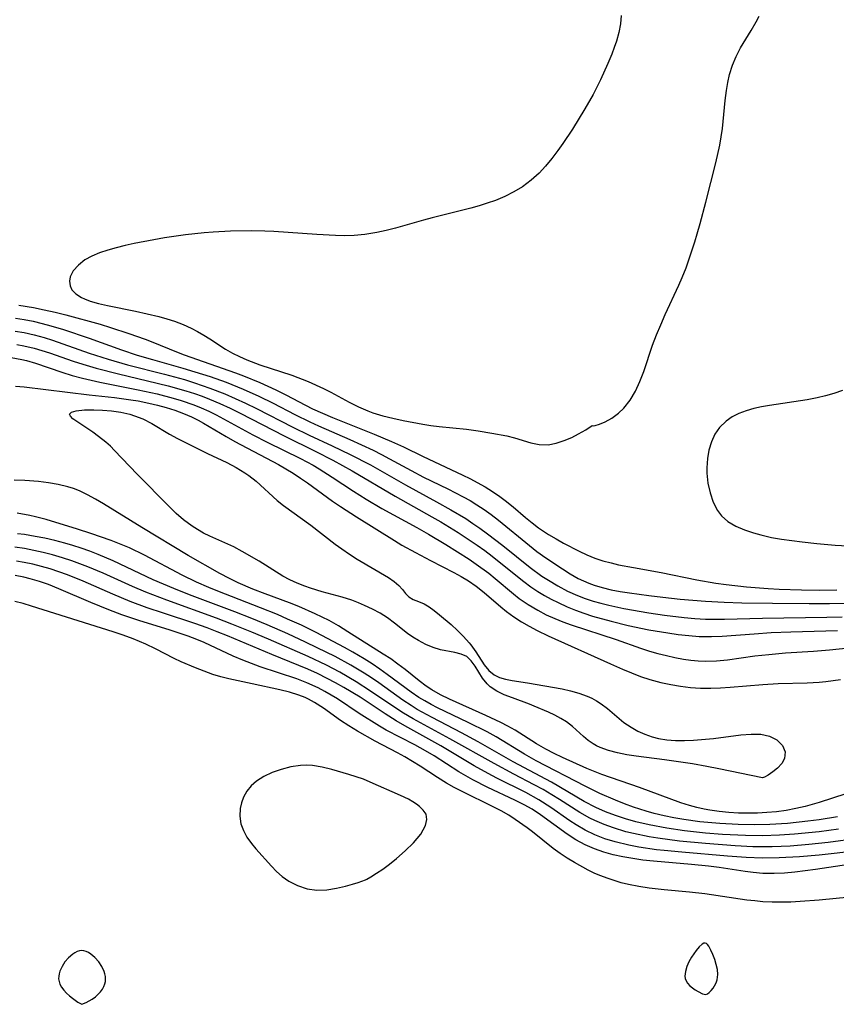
# Model space of a CAD drawing. Header units: inches. Extents: x 1073367 to 1082519, y 1569854 to 1574957.
# Tile 305 of 565: x 1080088 to 1080232, y 1572249 to 1572423. Entities that reach past the tile are written whole.
import ezdxf

# ---------------------------------------------------------------- set-up
doc = ezdxf.new("R2010")
doc.units = ezdxf.units.IN
doc.header["$MEASUREMENT"] = 0
doc.layers.add('CGG_CurvaNivelLidar_v1', color=7, linetype='Continuous', lineweight=30, true_color=0x008008)

msp = doc.modelspace()

# ---------------------------------------------------------------- linework, layer by layer
at = {"layer": 'CGG_CurvaNivelLidar_v1'}
for points in [[(1080193.5892, 1572423.4707, 75), (1080193.4775, 1572421.973, 75), (1080193.1861, 1572420.473, 75), (1080192.7611, 1572418.9693, 75), (1080192.3715, 1572417.8226, 75), (1080191.9373, 1572416.6738, 75), (1080191.2525, 1572415.0187, 75), (1080189.9487, 1572412.145, 75), (1080188.6306, 1572409.5488, 75), (1080187.1941, 1572406.9917, 75), (1080185.009, 1572403.4023, 75), (1080183.327, 1572400.8788, 75), (1080182.4509, 1572399.6536, 75), (1080181.3918, 1572398.2623, 75), (1080180.2847, 1572396.9296, 75), (1080179.1144, 1572395.6753, 75), (1080177.7542, 1572394.4372, 75), (1080176.1834, 1572393.2892, 75), (1080174.664, 1572392.3804, 75), (1080173.0723, 1572391.579, 75), (1080171.4213, 1572390.8774, 75), (1080169.9963, 1572390.3623, 75), (1080168.544, 1572389.9028, 75), (1080167.1153, 1572389.4983, 75), (1080160.2705, 1572387.7883, 75), (1080158.778, 1572387.394, 75), (1080153.8271, 1572385.985, 75), (1080152.1873, 1572385.5559, 75), (1080150.5424, 1572385.184, 75), (1080148.3878, 1572384.8316, 75), (1080146.5124, 1572384.6836, 75), (1080144.8846, 1572384.6525, 75), (1080143.2474, 1572384.684, 75), (1080139.9512, 1572384.8522, 75), (1080132.341, 1572385.3741, 75), (1080130.7685, 1572385.4533, 75), (1080128.3893, 1572385.5063, 75), (1080124.7218, 1572385.4471, 75), (1080121.6529, 1572385.2925, 75), (1080120.1169, 1572385.1761, 75), (1080116.7895, 1572384.8186, 75), (1080113.0675, 1572384.2678, 75), (1080111.2155, 1572383.949, 75), (1080107.7547, 1572383.277, 75), (1080106.1539, 1572382.9211, 75), (1080104.5898, 1572382.5309, 75), (1080103.0782, 1572382.0965, 75), (1080101.6398, 1572381.6054, 75), (1080100.3015, 1572381.0414, 75), (1080099.0787, 1572380.3719, 75), (1080097.9095, 1572379.4752, 75), (1080097.0231, 1572378.4696, 75), (1080096.4848, 1572377.398, 75), (1080096.3556, 1572376.6064, 75), (1080096.4513, 1572375.8373, 75), (1080096.7748, 1572375.1278, 75), (1080097.4897, 1572374.3716, 75), (1080098.4861, 1572373.7406, 75), (1080099.0094, 1572373.4912, 75), (1080099.9734, 1572373.1193, 75), (1080101.4602, 1572372.687, 75), (1080103.0645, 1572372.3229, 75), (1080107.9617, 1572371.3484, 75), (1080112.1083, 1572370.3976, 75), (1080113.509, 1572370.0198, 75), (1080114.8813, 1572369.5841, 75), (1080116.3588, 1572369.0123, 75), (1080117.7882, 1572368.3571, 75), (1080118.9224, 1572367.7685, 75), (1080120.0211, 1572367.1401, 75), (1080121.081, 1572366.4769, 75), (1080123.8445, 1572364.6421, 75), (1080125.0531, 1572363.9607, 75), (1080126.3131, 1572363.3408, 75), (1080127.6128, 1572362.7697, 75), (1080129.8864, 1572361.8914, 75), (1080135.5489, 1572360.033, 75), (1080138.3992, 1572358.9172, 75), (1080141.1175, 1572357.7341, 75), (1080142.4406, 1572357.0868, 75), (1080145.6433, 1572355.3144, 75), (1080147.264, 1572354.4744, 75), (1080148.9533, 1572353.7513, 75), (1080149.8099, 1572353.4425, 75), (1080151.5583, 1572352.9146, 75), (1080153.3437, 1572352.4758, 75), (1080155.1509, 1572352.093, 75), (1080158.6357, 1572351.4266, 75), (1080160.0656, 1572351.1992, 75), (1080161.5, 1572351.0156, 75), (1080166.3066, 1572350.5539, 75), (1080168.3905, 1572350.2583, 75), (1080170.8208, 1572349.8427, 75), (1080173.4203, 1572349.3406, 75), (1080174.7887, 1572348.9863, 75), (1080177.6581, 1572348.1254, 75), (1080179.1651, 1572347.8386, 75), (1080180.712, 1572347.8071, 75), (1080182.1476, 1572348.0587, 75), (1080183.556, 1572348.5161, 75), (1080184.8865, 1572349.0928, 75), (1080186.0879, 1572349.7068, 75), (1080187.3589, 1572350.4327, 75), (1080188.5, 1572351.163, 75), (1080188.6637, 1572351.1301, 75), (1080188.9814, 1572351.1717, 75), (1080189.7532, 1572351.3952, 75), (1080190.771, 1572351.8244, 75), (1080191.9359, 1572352.4738, 75), (1080193.1463, 1572353.3591, 75), (1080194.0862, 1572354.2559, 75), (1080195.1708, 1572355.6361, 75), (1080196.1058, 1572357.2214, 75), (1080196.9051, 1572358.9383, 75), (1080197.5916, 1572360.7074, 75), (1080199.1445, 1572365.3386, 75), (1080199.8244, 1572367.1475, 75), (1080200.5672, 1572368.9449, 75), (1080201.3511, 1572370.7327, 75), (1080203.77, 1572375.9357, 75), (1080204.3595, 1572377.278, 75), (1080205.035, 1572378.9967, 75), (1080205.6576, 1572380.7419, 75), (1080206.5967, 1572383.5902, 75), (1080207.0098, 1572384.9525, 75), (1080207.541, 1572386.8042, 75), (1080208.5393, 1572390.5318, 75), (1080210.2807, 1572397.4867, 75), (1080210.9618, 1572400.6279, 75), (1080211.2221, 1572402.1009, 75), (1080211.4343, 1572403.5747, 75), (1080211.9255, 1572408.4808, 75), (1080212.1398, 1572410.2391, 75), (1080212.3753, 1572411.6827, 75), (1080212.694, 1572413.0953, 75), (1080213.2092, 1572414.7112, 75), (1080213.8621, 1572416.2683, 75), (1080214.6336, 1572417.7597, 75), (1080216.5286, 1572420.7957, 75), (1080217.4184, 1572422.3244, 75), (1080217.9137, 1572423.3625, 75)], [(1080087.4196, 1572372.3879, 74.5), (1080089.9784, 1572371.9663, 74.5), (1080091.8937, 1572371.5854, 74.5), (1080093.8008, 1572371.1614, 74.5), (1080095.6983, 1572370.6962, 74.5), (1080101.7316, 1572369.0338, 74.5), (1080103.5564, 1572368.4928, 74.5), (1080106.8046, 1572367.4354, 74.5), (1080109.7172, 1572366.3837, 74.5), (1080111.0119, 1572365.8786, 74.5), (1080115.1994, 1572364.1501, 74.5), (1080116.5885, 1572363.6204, 74.5), (1080125.5964, 1572360.456, 74.5), (1080127.0209, 1572359.9156, 74.5), (1080129.8865, 1572358.7592, 74.5), (1080131.3226, 1572358.1366, 74.5), (1080132.7388, 1572357.4775, 74.5), (1080134.4869, 1572356.5904, 74.5), (1080137.9529, 1572354.7614, 74.5), (1080139.2111, 1572354.139, 74.5), (1080140.9404, 1572353.3506, 74.5), (1080142.6959, 1572352.609, 74.5), (1080150.0668, 1572349.659, 74.5), (1080153.1317, 1572348.3747, 74.5), (1080155.2132, 1572347.4176, 74.5), (1080158.6677, 1572345.7481, 74.5), (1080165.5773, 1572342.4891, 74.5), (1080167.007, 1572341.7868, 74.5), (1080168.2363, 1572341.1387, 74.5), (1080169.6038, 1572340.36, 74.5), (1080170.9367, 1572339.5359, 74.5), (1080172.2294, 1572338.6643, 74.5), (1080173.1544, 1572337.9855, 74.5), (1080174.5269, 1572336.873, 74.5), (1080176.7586, 1572334.9629, 74.5), (1080177.8959, 1572334.0309, 74.5), (1080179.0436, 1572333.1646, 74.5), (1080180.7984, 1572331.9937, 74.5), (1080182.1166, 1572331.21, 74.5), (1080183.4577, 1572330.4669, 74.5), (1080186.1657, 1572329.0528, 74.5), (1080187.5361, 1572328.3988, 74.5), (1080188.9364, 1572327.8202, 74.5), (1080190.3559, 1572327.348, 74.5), (1080191.8105, 1572326.9547, 74.5), (1080193.1135, 1572326.6539, 74.5), (1080195.7629, 1572326.1339, 74.5), (1080200.6438, 1572325.2505, 74.5), (1080206.9143, 1572323.9841, 74.5), (1080210.3088, 1572323.3982, 74.5), (1080212.0931, 1572323.1461, 74.5), (1080215.6766, 1572322.74, 74.5), (1080219.5097, 1572322.4557, 74.5), (1080221.4596, 1572322.3596, 74.5), (1080225.3638, 1572322.2326, 74.5), (1080228.5115, 1572322.1887, 74.5), (1080231.5991, 1572322.2026, 74.5)], [(1080086.8462, 1572370.1339, 74), (1080088.3765, 1572369.8846, 74), (1080089.9519, 1572369.5637, 74), (1080091.517, 1572369.1878, 74), (1080093.0727, 1572368.7671, 74), (1080095.2701, 1572368.1042, 74), (1080099.8356, 1572366.5825, 74), (1080105.4937, 1572364.5478, 74), (1080108.2582, 1572363.615, 74), (1080110.9706, 1572362.8017, 74), (1080116.3367, 1572361.293, 74), (1080118.4408, 1572360.6707, 74), (1080121.1439, 1572359.7983, 74), (1080123.9463, 1572358.8007, 74), (1080126.9372, 1572357.6053, 74), (1080129.7065, 1572356.3846, 74), (1080132.2668, 1572355.1238, 74), (1080136.0459, 1572353.1348, 74), (1080138.6964, 1572351.8373, 74), (1080140.262, 1572351.1233, 74), (1080145.7488, 1572348.7304, 74), (1080149.8952, 1572346.8195, 74), (1080151.3332, 1572346.1038, 74), (1080152.7766, 1572345.3358, 74), (1080156.5717, 1572343.2277, 74), (1080158.7428, 1572342.0859, 74), (1080163.0226, 1572340.01, 74), (1080165.7367, 1572338.63, 74), (1080166.9616, 1572337.9437, 74), (1080168.1636, 1572337.2218, 74), (1080169.4465, 1572336.3875, 74), (1080170.6918, 1572335.5012, 74), (1080171.9825, 1572334.4941, 74), (1080177.4325, 1572330.024, 74), (1080178.75, 1572329.004, 74), (1080180.2958, 1572327.8812, 74), (1080183.2276, 1572325.8932, 74), (1080184.6101, 1572325.031, 74), (1080186.0258, 1572324.2421, 74), (1080186.9387, 1572323.7977, 74), (1080187.871, 1572323.3976, 74), (1080188.8186, 1572323.0459, 74), (1080190.2513, 1572322.6077, 74), (1080191.8254, 1572322.2297, 74), (1080193.4262, 1572321.923, 74), (1080195.0467, 1572321.6642, 74), (1080198.4524, 1572321.2013, 74), (1080200.9101, 1572320.9081, 74), (1080203.9708, 1572320.5918, 74), (1080208.4715, 1572320.2228, 74), (1080211.7265, 1572320.0571, 74), (1080214.8729, 1572319.9372, 74), (1080220.2561, 1572319.8404, 74), (1080226.7136, 1572319.789, 74), (1080230.3025, 1572319.8105, 74), (1080233.5076, 1572319.8815, 74)], [(1080086.7929, 1572367.826, 73.5), (1080088.3353, 1572367.5646, 73.5), (1080090.1094, 1572367.1702, 73.5), (1080091.865, 1572366.6891, 73.5), (1080093.3524, 1572366.2205, 73.5), (1080099.8217, 1572363.9558, 73.5), (1080103.1828, 1572362.8768, 73.5), (1080106.578, 1572361.9066, 73.5), (1080113.1247, 1572360.2279, 73.5), (1080116.6181, 1572359.2703, 73.5), (1080118.4022, 1572358.7261, 73.5), (1080121.1163, 1572357.7905, 73.5), (1080123.7378, 1572356.7494, 73.5), (1080127.3498, 1572355.1241, 73.5), (1080129.288, 1572354.1836, 73.5), (1080135.7104, 1572350.8944, 73.5), (1080138.5976, 1572349.5093, 73.5), (1080142.6767, 1572347.6091, 73.5), (1080145.83, 1572346.0716, 73.5), (1080149.386, 1572344.2264, 73.5), (1080155.5624, 1572340.7024, 73.5), (1080161.0454, 1572337.7569, 73.5), (1080163.58, 1572336.3502, 73.5), (1080166.1869, 1572334.7696, 73.5), (1080167.4637, 1572333.9378, 73.5), (1080168.6952, 1572333.0906, 73.5), (1080170.0596, 1572332.0976, 73.5), (1080172.7326, 1572330.03, 73.5), (1080177.5721, 1572326.1533, 73.5), (1080179.6296, 1572324.6567, 73.5), (1080180.7601, 1572323.9079, 73.5), (1080182.4282, 1572322.9101, 73.5), (1080184.1473, 1572322.0082, 73.5), (1080185.9155, 1572321.2104, 73.5), (1080187.2678, 1572320.69, 73.5), (1080188.6449, 1572320.2326, 73.5), (1080190.0243, 1572319.8394, 73.5), (1080191.4204, 1572319.4938, 73.5), (1080194.0886, 1572318.9372, 73.5), (1080198.4514, 1572318.182, 73.5), (1080201.2439, 1572317.7751, 73.5), (1080204.6754, 1572317.3585, 73.5), (1080206.578, 1572317.1852, 73.5), (1080208.4834, 1572317.071, 73.5), (1080210.1429, 1572317.0292, 73.5), (1080211.8036, 1572317.0341, 73.5), (1080218.5039, 1572317.2227, 73.5), (1080229.8488, 1572317.4001, 73.5), (1080232.5222, 1572317.4767, 73.5)], [(1080087.0854, 1572365.4697, 73), (1080088.2943, 1572365.2558, 73), (1080090.1455, 1572364.824, 73), (1080091.4954, 1572364.4362, 73), (1080092.8344, 1572364.0054, 73), (1080097.0236, 1572362.5407, 73), (1080098.6754, 1572362.0112, 73), (1080101.0715, 1572361.3147, 73), (1080104.9601, 1572360.293, 73), (1080110.1187, 1572359.0843, 73), (1080113.7295, 1572358.1824, 73), (1080116.8352, 1572357.3035, 73), (1080118.3696, 1572356.8125, 73), (1080119.7151, 1572356.3396, 73), (1080121.0461, 1572355.8289, 73), (1080122.8625, 1572355.0606, 73), (1080124.6533, 1572354.2329, 73), (1080126.4218, 1572353.3577, 73), (1080134.1697, 1572349.3465, 73), (1080139.7954, 1572346.6021, 73), (1080142.7875, 1572345.0869, 73), (1080144.4926, 1572344.1656, 73), (1080146.1754, 1572343.2075, 73), (1080153.7424, 1572338.707, 73), (1080160.2303, 1572335.1092, 73), (1080161.8105, 1572334.199, 73), (1080164.8784, 1572332.3127, 73), (1080168.183, 1572330.1148, 73), (1080169.5358, 1572329.1367, 73), (1080170.8644, 1572328.1256, 73), (1080174.9979, 1572324.8029, 73), (1080176.4181, 1572323.6846, 73), (1080177.6647, 1572322.761, 73), (1080178.9117, 1572321.9251, 73), (1080180.0677, 1572321.2257, 73), (1080181.2518, 1572320.5716, 73), (1080182.4603, 1572319.9593, 73), (1080184.0599, 1572319.2261, 73), (1080185.5381, 1572318.6264, 73), (1080187.0414, 1572318.0823, 73), (1080188.5657, 1572317.5892, 73), (1080191.8584, 1572316.6776, 73), (1080194.8516, 1572315.9442, 73), (1080198.4636, 1572315.1832, 73), (1080201.8025, 1572314.6108, 73), (1080203.6484, 1572314.3512, 73), (1080205.4948, 1572314.1462, 73), (1080207.341, 1572314.0132, 73), (1080208.4714, 1572313.9775, 73), (1080209.5195, 1572313.9815, 73), (1080211.3963, 1572314.0561, 73), (1080217.0541, 1572314.4887, 73), (1080220.0373, 1572314.668, 73), (1080223.492, 1572314.8062, 73), (1080231.7408, 1572315.0674, 73)], [(1080086.0886, 1572363.1616, 72.5), (1080087.9333, 1572362.8347, 72.5), (1080088.7734, 1572362.6341, 72.5), (1080090.3418, 1572362.1764, 72.5), (1080095.0136, 1572360.57, 72.5), (1080096.827, 1572360.0171, 72.5), (1080098.667, 1572359.5249, 72.5), (1080101.7006, 1572358.8317, 72.5), (1080108.4803, 1572357.5022, 72.5), (1080111.8193, 1572356.7491, 72.5), (1080114.6414, 1572355.9988, 72.5), (1080116.0349, 1572355.5779, 72.5), (1080118.2727, 1572354.8064, 72.5), (1080119.5687, 1572354.2891, 72.5), (1080120.8896, 1572353.7, 72.5), (1080122.1866, 1572353.0621, 72.5), (1080128.641, 1572349.5645, 72.5), (1080131.1659, 1572348.2678, 72.5), (1080137.097, 1572345.3496, 72.5), (1080139.3223, 1572344.1672, 72.5), (1080140.3503, 1572343.577, 72.5), (1080142.679, 1572342.1078, 72.5), (1080146.3996, 1572339.6165, 72.5), (1080148.6626, 1572338.1907, 72.5), (1080151.4059, 1572336.5683, 72.5), (1080157.581, 1572333.2107, 72.5), (1080159.6454, 1572332.028, 72.5), (1080162.6847, 1572330.1895, 72.5), (1080166.7923, 1572327.6151, 72.5), (1080168.0632, 1572326.7581, 72.5), (1080170.2476, 1572325.1317, 72.5), (1080171.4024, 1572324.1998, 72.5), (1080174.5868, 1572321.5314, 72.5), (1080175.6362, 1572320.7104, 72.5), (1080177.2238, 1572319.6042, 72.5), (1080178.8843, 1572318.6047, 72.5), (1080180.3643, 1572317.8327, 72.5), (1080181.8873, 1572317.1381, 72.5), (1080183.3269, 1572316.5609, 72.5), (1080184.7902, 1572316.029, 72.5), (1080192.6997, 1572313.434, 72.5), (1080196.9771, 1572311.9564, 72.5), (1080198.5901, 1572311.4328, 72.5), (1080200.0766, 1572310.9995, 72.5), (1080201.5721, 1572310.6131, 72.5), (1080203.0617, 1572310.2797, 72.5), (1080204.5575, 1572310.0054, 72.5), (1080205.8588, 1572309.8252, 72.5), (1080207.1634, 1572309.7055, 72.5), (1080208.4703, 1572309.6546, 72.5), (1080210.396, 1572309.712, 72.5), (1080212.3235, 1572309.8898, 72.5), (1080217.1817, 1572310.5613, 72.5), (1080219.6026, 1572310.8468, 72.5), (1080222.5767, 1572311.0977, 72.5), (1080227.4859, 1572311.4238, 72.5), (1080230.3236, 1572311.6468, 72.5), (1080233.7069, 1572311.9845, 72.5)], [(1080086.8134, 1572358.1253, 72), (1080088.3616, 1572357.9918, 72), (1080099.8258, 1572356.6006, 72), (1080104.2916, 1572356.1151, 72), (1080107.1794, 1572355.7358, 72), (1080108.4584, 1572355.5217, 72), (1080110.3177, 1572355.1485, 72), (1080111.8755, 1572354.7766, 72), (1080113.4144, 1572354.3521, 72), (1080114.9299, 1572353.8703, 72), (1080116.4162, 1572353.3232, 72), (1080117.8661, 1572352.6988, 72), (1080119.0299, 1572352.1192, 72), (1080119.9473, 1572351.6196, 72), (1080123.9931, 1572349.233, 72), (1080125.5089, 1572348.3751, 72), (1080133.1922, 1572344.2935, 72), (1080134.503, 1572343.5575, 72), (1080135.7841, 1572342.7801, 72), (1080137.0684, 1572341.926, 72), (1080138.2931, 1572341.0661, 72), (1080142.7047, 1572337.828, 72), (1080144.0912, 1572336.8875, 72), (1080146.9276, 1572335.0787, 72), (1080153.6398, 1572330.894, 72), (1080154.951, 1572330.1146, 72), (1080157.3202, 1572328.7922, 72), (1080159.9632, 1572327.3829, 72), (1080164.0942, 1572325.2536, 72), (1080165.4048, 1572324.5438, 72), (1080166.678, 1572323.791, 72), (1080168.0596, 1572322.8582, 72), (1080169.4615, 1572321.7544, 72), (1080172.3561, 1572319.2129, 72), (1080173.3555, 1572318.3967, 72), (1080174.6516, 1572317.4655, 72), (1080176.0104, 1572316.6002, 72), (1080177.3707, 1572315.8079, 72), (1080178.7689, 1572315.0604, 72), (1080180.7359, 1572314.1146, 72), (1080191.7157, 1572309.1498, 72), (1080193.8189, 1572308.2243, 72), (1080195.4097, 1572307.5716, 72), (1080197.0155, 1572306.9675, 72), (1080198.6394, 1572306.4273, 72), (1080200.5879, 1572305.8912, 72), (1080202.3252, 1572305.5136, 72), (1080204.0768, 1572305.2197, 72), (1080205.8382, 1572305.0087, 72), (1080207.606, 1572304.886, 72), (1080208.4664, 1572304.8618, 72), (1080209.3707, 1572304.8634, 72), (1080211.081, 1572304.9273, 72), (1080212.7936, 1572305.0472, 72), (1080218.5402, 1572305.5512, 72), (1080221.2652, 1572305.6797, 72), (1080226.3956, 1572305.8118, 72), (1080228.4756, 1572305.9393, 72), (1080229.6683, 1572306.0547, 72), (1080232.268, 1572306.4101, 72)], [(1080232.6256, 1572357.3325, 75), (1080231.0987, 1572356.821, 75), (1080229.6314, 1572356.3993, 75), (1080228.1433, 1572356.0434, 75), (1080226.3779, 1572355.7104, 75), (1080219.7227, 1572354.7331, 75), (1080218.3385, 1572354.4821, 75), (1080216.9968, 1572354.177, 75), (1080215.6443, 1572353.7788, 75), (1080214.361, 1572353.2891, 75), (1080213.1671, 1572352.6953, 75), (1080212.0878, 1572351.9799, 75), (1080210.9145, 1572350.8522, 75), (1080210.1023, 1572349.6499, 75), (1080209.491, 1572348.3043, 75), (1080209.0552, 1572346.8568, 75), (1080208.7827, 1572345.3422, 75), (1080208.6732, 1572343.7421, 75), (1080208.6744, 1572343.3355, 75), (1080208.694, 1572342.7812, 75), (1080208.8844, 1572341.0186, 75), (1080209.2554, 1572339.3066, 75), (1080209.8055, 1572337.6912, 75), (1080210.5525, 1572336.227, 75), (1080211.2814, 1572335.2545, 75), (1080212.4246, 1572334.2559, 75), (1080213.7857, 1572333.4509, 75), (1080215.3067, 1572332.7918, 75), (1080216.9433, 1572332.2425, 75), (1080218.1889, 1572331.8979, 75), (1080220.0901, 1572331.472, 75), (1080221.8595, 1572331.1549, 75), (1080225.4783, 1572330.6551, 75), (1080228.0949, 1572330.3758, 75), (1080231.3182, 1572330.1084, 75), (1080234.5831, 1572329.9281, 75)], [(1080233.2062, 1572286.238, 72), (1080228.48, 1572284.7096, 72), (1080226.0555, 1572284.0243, 72), (1080224.3786, 1572283.6445, 72), (1080222.6856, 1572283.3397, 72), (1080220.9806, 1572283.1052, 72), (1080219.2671, 1572282.9407, 72), (1080217.6433, 1572282.8534, 72), (1080215.9453, 1572282.8285, 72), (1080214.2483, 1572282.865, 72), (1080212.556, 1572282.9618, 72), (1080210.8723, 1572283.123, 72), (1080209.2018, 1572283.3574, 72), (1080208.201, 1572283.5398, 72), (1080206.9076, 1572283.8286, 72), (1080205.6301, 1572284.1767, 72), (1080204.1104, 1572284.6731, 72), (1080196.841, 1572287.3556, 72), (1080190.1837, 1572289.6787, 72), (1080187.5407, 1572290.733, 72), (1080183.2771, 1572292.6353, 72), (1080181.7653, 1572293.3712, 72), (1080180.2878, 1572294.1578, 72), (1080178.6984, 1572295.0934, 72), (1080174.9087, 1572297.4546, 72), (1080173.6192, 1572298.1934, 72), (1080172.3775, 1572298.8378, 72), (1080169.7543, 1572300.0835, 72), (1080163.3596, 1572302.9234, 72), (1080161.7535, 1572303.7087, 72), (1080160.2112, 1572304.5789, 72), (1080159.2284, 1572305.222, 72), (1080157.9592, 1572306.1603, 72), (1080155.4923, 1572308.1582, 72), (1080154.2321, 1572309.1396, 72), (1080152.97, 1572310.0346, 72), (1080151.6687, 1572310.8916, 72), (1080145.4081, 1572314.8377, 72), (1080143.7809, 1572315.8463, 72), (1080142.1202, 1572316.7982, 72), (1080140.9008, 1572317.4254, 72), (1080139.6582, 1572318.0136, 72), (1080136.7646, 1572319.2609, 72), (1080135.1137, 1572319.9159, 72), (1080130.8437, 1572321.4977, 72), (1080128.6726, 1572322.3397, 72), (1080126.0704, 1572323.4563, 72), (1080124.5504, 1572324.19, 72), (1080122.8217, 1572325.1167, 72), (1080117.2786, 1572328.264, 72), (1080109.1096, 1572333.183, 72), (1080102.3577, 1572337.3952, 72), (1080100.9547, 1572338.2221, 72), (1080099.5346, 1572338.9892, 72), (1080098.0836, 1572339.6655, 72), (1080097.0779, 1572340.0552, 72), (1080096.0526, 1572340.3847, 72), (1080094.3704, 1572340.7898, 72), (1080092.6523, 1572341.0778, 72), (1080090.908, 1572341.2879, 72), (1080088.4553, 1572341.4901, 72), (1080086.5783, 1572341.5612, 72)], [(1080231.7275, 1572282.2046, 72.5), (1080228.4835, 1572281.6873, 72.5), (1080226.4684, 1572281.4221, 72.5), (1080222.918, 1572281.0519, 72.5), (1080219.8111, 1572280.8474, 72.5), (1080217.1558, 1572280.7897, 72.5), (1080214.215, 1572280.8409, 72.5), (1080210.9899, 1572281.0078, 72.5), (1080207.4482, 1572281.3428, 72.5), (1080204.6447, 1572281.7368, 72.5), (1080202.8938, 1572282.044, 72.5), (1080201.1544, 1572282.3967, 72.5), (1080199.4295, 1572282.7992, 72.5), (1080197.9721, 1572283.1891, 72.5), (1080195.7908, 1572283.8814, 72.5), (1080194.1704, 1572284.4842, 72.5), (1080192.5706, 1572285.1378, 72.5), (1080189.8474, 1572286.3362, 72.5), (1080187.2629, 1572287.6019, 72.5), (1080178.6079, 1572292.0986, 72.5), (1080176.5771, 1572293.2327, 72.5), (1080171.5395, 1572296.2863, 72.5), (1080169.9643, 1572297.1602, 72.5), (1080166.6457, 1572298.8542, 72.5), (1080161.2288, 1572301.4247, 72.5), (1080160.0829, 1572302.0102, 72.5), (1080158.9584, 1572302.6301, 72.5), (1080157.9485, 1572303.2372, 72.5), (1080156.5638, 1572304.1623, 72.5), (1080152.3677, 1572307.3211, 72.5), (1080151.0472, 1572308.2573, 72.5), (1080149.6954, 1572309.158, 72.5), (1080148.3173, 1572310.0265, 72.5), (1080146.31, 1572311.2157, 72.5), (1080144.821, 1572312.0487, 72.5), (1080140.8313, 1572314.1863, 72.5), (1080139.8434, 1572314.6985, 72.5), (1080137.2196, 1572315.9731, 72.5), (1080134.803, 1572317.074, 72.5), (1080132.9913, 1572317.8583, 72.5), (1080130.0115, 1572319.0633, 72.5), (1080122.5092, 1572321.9747, 72.5), (1080120.9177, 1572322.6225, 72.5), (1080118.7247, 1572323.5743, 72.5), (1080116.183, 1572324.8087, 72.5), (1080109.5781, 1572328.3127, 72.5), (1080106.9038, 1572329.5958, 72.5), (1080105.4416, 1572330.2255, 72.5), (1080103.6748, 1572330.912, 72.5), (1080100.0875, 1572332.1495, 72.5), (1080097.7475, 1572332.9026, 72.5), (1080092.246, 1572334.5901, 72.5), (1080090.355, 1572335.1107, 72.5), (1080089.3582, 1572335.3429, 72.5), (1080087.1222, 1572335.7463, 72.5)], [(1080231.8842, 1572280.0515, 73), (1080228.4916, 1572279.5845, 73), (1080224.1483, 1572279.1331, 73), (1080221.4833, 1572278.9464, 73), (1080218.4867, 1572278.8466, 73), (1080215.4972, 1572278.8874, 73), (1080211.4339, 1572279.1004, 73), (1080208.4748, 1572279.3442, 73), (1080204.7594, 1572279.757, 73), (1080201.6662, 1572280.2105, 73), (1080198.5386, 1572280.7812, 73), (1080196.1617, 1572281.3318, 73), (1080194.3616, 1572281.8377, 73), (1080192.5896, 1572282.4176, 73), (1080190.8514, 1572283.0756, 73), (1080189.1549, 1572283.8222, 73), (1080187.0996, 1572284.895, 73), (1080181.285, 1572288.3026, 73), (1080174.5821, 1572291.9226, 73), (1080168.3811, 1572295.4317, 73), (1080165.4416, 1572297.0156, 73), (1080160.2489, 1572299.7126, 73), (1080157.652, 1572301.1445, 73), (1080156.5715, 1572301.7991, 73), (1080155.0804, 1572302.7795, 73), (1080150.8781, 1572305.8166, 73), (1080149.585, 1572306.7024, 73), (1080148.2643, 1572307.5541, 73), (1080145.9204, 1572308.9553, 73), (1080143.1669, 1572310.4456, 73), (1080140.0023, 1572312.016, 73), (1080137.9214, 1572313.0038, 73), (1080134.8119, 1572314.4562, 73), (1080131.203, 1572316.0707, 73), (1080128.4812, 1572317.1897, 73), (1080125.4701, 1572318.3654, 73), (1080117.5306, 1572321.3365, 73), (1080114.7131, 1572322.4386, 73), (1080112.9115, 1572323.1915, 73), (1080111.1272, 1572323.9827, 73), (1080104.067, 1572327.3156, 73), (1080101.4215, 1572328.444, 73), (1080099.9157, 1572329.021, 73), (1080098.3952, 1572329.5575, 73), (1080096.9529, 1572330.0233, 73), (1080095.4989, 1572330.4501, 73), (1080093.7708, 1572330.9015, 73), (1080092.0301, 1572331.2999, 73), (1080090.2793, 1572331.6457, 73), (1080088.4348, 1572331.9459, 73), (1080087.1934, 1572332.1045, 73)], [(1080235.3157, 1572278.4039, 73.5), (1080230.0816, 1572277.6884, 73.5), (1080226.683, 1572277.3139, 73.5), (1080223.3864, 1572277.0501, 73.5), (1080220.1979, 1572276.9043, 73.5), (1080218.4919, 1572276.8834, 73.5), (1080216.778, 1572276.9121, 73.5), (1080213.6841, 1572277.0655, 73.5), (1080208.4589, 1572277.476, 73.5), (1080203.8916, 1572277.9289, 73.5), (1080200.0295, 1572278.4334, 73.5), (1080198.5267, 1572278.6821, 73.5), (1080195.7758, 1572279.2456, 73.5), (1080194.4207, 1572279.5849, 73.5), (1080192.223, 1572280.2424, 73.5), (1080190.5677, 1572280.8374, 73.5), (1080188.958, 1572281.5263, 73.5), (1080188.0815, 1572281.9604, 73.5), (1080186.3349, 1572282.9535, 73.5), (1080182.7382, 1572285.2461, 73.5), (1080181.3574, 1572286.1034, 73.5), (1080179.8348, 1572286.9924, 73.5), (1080178.2857, 1572287.8452, 73.5), (1080174.6639, 1572289.74, 73.5), (1080171.2271, 1572291.5891, 73.5), (1080163.4169, 1572295.9663, 73.5), (1080156.9186, 1572299.4759, 73.5), (1080155.2468, 1572300.4612, 73.5), (1080153.705, 1572301.4463, 73.5), (1080149.4305, 1572304.3666, 73.5), (1080146.8554, 1572306.0124, 73.5), (1080143.9737, 1572307.6797, 73.5), (1080141.6308, 1572308.9121, 73.5), (1080138.4223, 1572310.441, 73.5), (1080131.4028, 1572313.5307, 73.5), (1080128.4695, 1572314.7807, 73.5), (1080124.973, 1572316.1885, 73.5), (1080122.2794, 1572317.2242, 73.5), (1080113.4925, 1572320.3898, 73.5), (1080109.8165, 1572321.8042, 73.5), (1080107.4529, 1572322.7872, 73.5), (1080102.3035, 1572325.1298, 73.5), (1080099.6071, 1572326.278, 73.5), (1080096.7607, 1572327.3285, 73.5), (1080095.1399, 1572327.857, 73.5), (1080093.3744, 1572328.3761, 73.5), (1080091.7307, 1572328.803, 73.5), (1080090.0757, 1572329.1741, 73.5), (1080088.4102, 1572329.4811, 73.5), (1080086.6881, 1572329.721, 73.5)], [(1080242.1072, 1572276.9823, 74), (1080228.4984, 1572275.425, 74), (1080225.0074, 1572275.1335, 74), (1080221.4658, 1572274.9568, 74), (1080218.4995, 1572274.9305, 74), (1080215.639, 1572275.0421, 74), (1080212.3193, 1572275.2839, 74), (1080204.2604, 1572275.9488, 74), (1080201.1693, 1572276.2366, 74), (1080199.8335, 1572276.3917, 74), (1080196.7202, 1572276.8577, 74), (1080194.9547, 1572277.1963, 74), (1080192.5173, 1572277.7783, 74), (1080190.703, 1572278.3392, 74), (1080188.944, 1572279.025, 74), (1080187.2691, 1572279.8436, 74), (1080185.6613, 1572280.7865, 74), (1080184.5682, 1572281.5117, 74), (1080181.2047, 1572283.8637, 74), (1080179.0562, 1572285.2171, 74), (1080176.7834, 1572286.4712, 74), (1080171.6821, 1572289.0378, 74), (1080170.1748, 1572289.8213, 74), (1080167.6666, 1572291.1943, 74), (1080161.8046, 1572294.7148, 74), (1080155.4453, 1572298.2611, 74), (1080153.943, 1572299.1464, 74), (1080151.9901, 1572300.3779, 74), (1080147.5587, 1572303.2729, 74), (1080144.7091, 1572305.0069, 74), (1080143.2558, 1572305.8266, 74), (1080141.7822, 1572306.6089, 74), (1080140.0841, 1572307.4449, 74), (1080138.3603, 1572308.2251, 74), (1080132.0128, 1572310.8301, 74), (1080124.1717, 1572314.1068, 74), (1080122.3925, 1572314.8127, 74), (1080120.6002, 1572315.4907, 74), (1080118.4262, 1572316.2652, 74), (1080112.8998, 1572318.0859, 74), (1080110.0391, 1572319.0616, 74), (1080107.0259, 1572320.183, 74), (1080103.9757, 1572321.4598, 74), (1080098.7872, 1572323.769, 74), (1080095.9911, 1572324.8714, 74), (1080094.4847, 1572325.4052, 74), (1080092.9664, 1572325.8966, 74), (1080091.4359, 1572326.3381, 74), (1080089.9144, 1572326.7152, 74), (1080088.3813, 1572327.0281, 74), (1080087.0343, 1572327.2442, 74)], [(1080233.7218, 1572273.7736, 74.5), (1080227.8547, 1572272.912, 74.5), (1080224.1969, 1572272.4406, 74.5), (1080222.3704, 1572272.2809, 74.5), (1080220.5469, 1572272.2015, 74.5), (1080218.5702, 1572272.2365, 74.5), (1080216.8324, 1572272.3846, 74.5), (1080215.4594, 1572272.5639, 74.5), (1080210.843, 1572273.2638, 74.5), (1080208.9637, 1572273.5024, 74.5), (1080206.017, 1572273.7981, 74.5), (1080199.2824, 1572274.3699, 74.5), (1080197.4173, 1572274.5863, 74.5), (1080195.6568, 1572274.8351, 74.5), (1080193.9149, 1572275.1359, 74.5), (1080192.199, 1572275.5055, 74.5), (1080190.5186, 1572275.9659, 74.5), (1080188.9117, 1572276.5319, 74.5), (1080187.2393, 1572277.2814, 74.5), (1080185.6295, 1572278.1562, 74.5), (1080184.0825, 1572279.1376, 74.5), (1080179.3981, 1572282.5598, 74.5), (1080177.882, 1572283.5264, 74.5), (1080176.4668, 1572284.3134, 74.5), (1080174.83, 1572285.1288, 74.5), (1080170.0742, 1572287.363, 74.5), (1080167.4202, 1572288.7308, 74.5), (1080166.1878, 1572289.4173, 74.5), (1080164.9765, 1572290.136, 74.5), (1080160.6223, 1572292.9508, 74.5), (1080159.1058, 1572293.8627, 74.5), (1080157.198, 1572294.9133, 74.5), (1080152.1791, 1572297.508, 74.5), (1080150.9845, 1572298.1896, 74.5), (1080147.3998, 1572300.4203, 74.5), (1080143.5783, 1572302.982, 74.5), (1080142.48, 1572303.6648, 74.5), (1080141.3563, 1572304.3095, 74.5), (1080140.2079, 1572304.9128, 74.5), (1080138.1968, 1572305.8347, 74.5), (1080136.4132, 1572306.5243, 74.5), (1080129.9496, 1572308.6728, 74.5), (1080126.9219, 1572309.8037, 74.5), (1080125.1898, 1572310.5315, 74.5), (1080120.0899, 1572312.9129, 74.5), (1080118.7732, 1572313.4659, 74.5), (1080117.272, 1572314.036, 74.5), (1080114.0873, 1572315.0942, 74.5), (1080108.5597, 1572316.8281, 74.5), (1080105.596, 1572317.8384, 74.5), (1080103.299, 1572318.6811, 74.5), (1080100.1201, 1572319.9607, 74.5), (1080094.4473, 1572322.3887, 74.5), (1080092.6357, 1572323.1325, 74.5), (1080091.0446, 1572323.7015, 74.5), (1080089.4303, 1572324.1842, 74.5), (1080088.2881, 1572324.4637, 74.5), (1080086.7789, 1572324.7538, 74.5)], [(1080233.8745, 1572268.0581, 75), (1080228.4662, 1572267.5036, 75), (1080225.1611, 1572267.2454, 75), (1080223.4999, 1572267.1744, 75), (1080221.8389, 1572267.1466, 75), (1080220.1978, 1572267.1653, 75), (1080218.5609, 1572267.2428, 75), (1080217.1546, 1572267.3656, 75), (1080215.7516, 1572267.5308, 75), (1080208.3469, 1572268.648, 75), (1080205.6257, 1572268.9419, 75), (1080201.1697, 1572269.3278, 75), (1080198.5139, 1572269.6145, 75), (1080196.6793, 1572269.8948, 75), (1080194.8708, 1572270.2614, 75), (1080193.6, 1572270.5834, 75), (1080192.3486, 1572270.9529, 75), (1080191.1186, 1572271.366, 75), (1080190.03, 1572271.7758, 75), (1080188.9659, 1572272.227, 75), (1080187.7543, 1572272.8171, 75), (1080185.3925, 1572274.1399, 75), (1080184.0935, 1572274.9233, 75), (1080182.8193, 1572275.7478, 75), (1080181.5832, 1572276.6243, 75), (1080177.941, 1572279.5524, 75), (1080176.9979, 1572280.2655, 75), (1080174.9199, 1572281.74, 75), (1080173.7734, 1572282.483, 75), (1080172.415, 1572283.2635, 75), (1080171.0156, 1572283.9904, 75), (1080165.5953, 1572286.6498, 75), (1080164.1762, 1572287.373, 75), (1080162.7865, 1572288.1394, 75), (1080161.2248, 1572289.1084, 75), (1080158.1552, 1572291.1457, 75), (1080155.4622, 1572292.788, 75), (1080154.1666, 1572293.4953, 75), (1080150.2208, 1572295.5345, 75), (1080147.1244, 1572297.3001, 75), (1080145.613, 1572298.2341, 75), (1080144.1438, 1572299.2095, 75), (1080141.1081, 1572301.3728, 75), (1080139.5541, 1572302.3602, 75), (1080138.4908, 1572302.9237, 75), (1080137.8694, 1572303.2095, 75), (1080136.7701, 1572303.6439, 75), (1080135.126, 1572304.1597, 75), (1080133.4358, 1572304.5823, 75), (1080128.5497, 1572305.6204, 75), (1080124.4331, 1572306.5551, 75), (1080123.027, 1572306.9102, 75), (1080121.6383, 1572307.3143, 75), (1080120.0824, 1572307.8541, 75), (1080118.5463, 1572308.4545, 75), (1080116.0271, 1572309.529, 75), (1080114.7891, 1572310.1122, 75), (1080111.4846, 1572311.8254, 75), (1080109.8116, 1572312.6472, 75), (1080107.5875, 1572313.5748, 75), (1080105.8359, 1572314.2036, 75), (1080104.0571, 1572314.7872, 75), (1080089.6762, 1572319.3517, 75), (1080088.1774, 1572319.7936, 75), (1080086.7193, 1572320.1572, 75)]]:
    msp.add_polyline3d(points, dxfattribs=at)
for points in [[(1080218.5, 1572289.0658, 71.5), (1080210.8286, 1572290.6673, 71.5), (1080208.7207, 1572291.0781, 71.5), (1080206.1522, 1572291.5285, 71.5), (1080201.2235, 1572292.2587, 71.5), (1080196.2617, 1572292.9063, 71.5), (1080194.5738, 1572293.1573, 71.5), (1080192.9385, 1572293.4668, 71.5), (1080191.375, 1572293.8713, 71.5), (1080189.9068, 1572294.4122, 71.5), (1080189.2607, 1572294.725, 71.5), (1080188.6818, 1572295.0549, 71.5), (1080187.7968, 1572295.6622, 71.5), (1080186.9708, 1572296.334, 71.5), (1080185.0109, 1572298.1124, 71.5), (1080183.9746, 1572298.9305, 71.5), (1080182.9742, 1572299.5564, 71.5), (1080181.9023, 1572300.1139, 71.5), (1080180.7815, 1572300.634, 71.5), (1080178.2599, 1572301.7173, 71.5), (1080177.4096, 1572302.0584, 71.5), (1080174.4096, 1572303.1633, 71.5), (1080172.9867, 1572303.7292, 71.5), (1080171.6744, 1572304.3659, 71.5), (1080170.5254, 1572305.1239, 71.5), (1080169.9586, 1572305.6369, 71.5), (1080169.1402, 1572306.6436, 71.5), (1080167.8326, 1572308.7689, 71.5), (1080167.1658, 1572309.7104, 71.5), (1080166.3726, 1572310.446, 71.5), (1080165.4081, 1572310.9036, 71.5), (1080164.2861, 1572311.1842, 71.5), (1080161.7458, 1572311.6618, 71.5), (1080160.4543, 1572312.0414, 71.5), (1080159.1648, 1572312.568, 71.5), (1080157.8543, 1572313.2666, 71.5), (1080156.8751, 1572313.8687, 71.5), (1080155.9198, 1572314.5286, 71.5), (1080153.6179, 1572316.3706, 71.5), (1080152.4208, 1572317.2712, 71.5), (1080151.14, 1572318.0768, 71.5), (1080149.78, 1572318.8023, 71.5), (1080148.3657, 1572319.4675, 71.5), (1080147.2641, 1572319.9398, 71.5), (1080146.1392, 1572320.3691, 71.5), (1080144.4057, 1572320.9146, 71.5), (1080140.8631, 1572321.8736, 71.5), (1080138.8225, 1572322.5084, 71.5), (1080137.8113, 1572322.8669, 71.5), (1080136.4807, 1572323.3884, 71.5), (1080135.1933, 1572323.966, 71.5), (1080133.9638, 1572324.6151, 71.5), (1080129.7773, 1572327.2897, 71.5), (1080126.803, 1572328.9984, 71.5), (1080125.2979, 1572329.7803, 71.5), (1080121.0959, 1572331.6821, 71.5), (1080119.9975, 1572332.2355, 71.5), (1080118.9236, 1572332.8412, 71.5), (1080117.9881, 1572333.4351, 71.5), (1080116.4721, 1572334.5541, 71.5), (1080115.1756, 1572335.6942, 71.5), (1080113.9286, 1572336.9144, 71.5), (1080108.2755, 1572342.6269, 71.5), (1080104.3098, 1572346.7648, 71.5), (1080103.5487, 1572347.52, 71.5), (1080102.7754, 1572348.2295, 71.5), (1080101.4686, 1572349.2746, 71.5), (1080100.4591, 1572350.0015, 71.5), (1080097.6364, 1572351.8647, 71.5), (1080096.9456, 1572352.3679, 71.5), (1080096.499, 1572352.8106, 71.5), (1080096.3766, 1572353.1841, 71.5), (1080096.7265, 1572353.5255, 71.5), (1080097.5169, 1572353.7663, 71.5), (1080098.9969, 1572353.9374, 71.5), (1080100.6458, 1572353.9698, 71.5), (1080102.1621, 1572353.9142, 71.5), (1080103.7525, 1572353.7741, 71.5), (1080105.3756, 1572353.5327, 71.5), (1080106.9952, 1572353.1647, 71.5), (1080107.8313, 1572352.9106, 71.5), (1080109.2923, 1572352.3385, 71.5), (1080110.8708, 1572351.5233, 71.5), (1080113.9714, 1572349.6795, 71.5), (1080115.3933, 1572348.9084, 71.5), (1080120.6951, 1572346.2524, 71.5), (1080124.0683, 1572344.6386, 71.5), (1080125.709, 1572343.7948, 71.5), (1080127.2765, 1572342.8652, 71.5), (1080127.9907, 1572342.3751, 71.5), (1080129.2341, 1572341.3923, 71.5), (1080132.9817, 1572337.9875, 71.5), (1080134.0904, 1572337.1083, 71.5), (1080138.8699, 1572333.6391, 71.5), (1080143.1533, 1572330.2875, 71.5), (1080144.3302, 1572329.4179, 71.5), (1080145.6852, 1572328.4997, 71.5), (1080147.0526, 1572327.639, 71.5), (1080152.5779, 1572324.3731, 71.5), (1080153.5988, 1572323.6925, 71.5), (1080154.4257, 1572323.0044, 71.5), (1080155.0705, 1572322.2516, 71.5), (1080155.5963, 1572321.5435, 71.5), (1080156.1743, 1572320.9579, 71.5), (1080156.9297, 1572320.5414, 71.5), (1080157.8435, 1572320.1803, 71.5), (1080158.8602, 1572319.7287, 71.5), (1080159.7342, 1572319.2099, 71.5), (1080160.6379, 1572318.5685, 71.5), (1080161.5671, 1572317.8376, 71.5), (1080163.643, 1572316.0821, 71.5), (1080164.7578, 1572315.0725, 71.5), (1080165.8258, 1572314.0148, 71.5), (1080166.8078, 1572312.9027, 71.5), (1080167.1171, 1572312.5077, 71.5), (1080167.9487, 1572311.3115, 71.5), (1080169.4565, 1572308.9919, 71.5), (1080170.2605, 1572308, 71.5), (1080171.187, 1572307.219, 71.5), (1080172.1465, 1572306.7527, 71.5), (1080173.2279, 1572306.444, 71.5), (1080174.4066, 1572306.2272, 71.5), (1080177.1029, 1572305.8156, 71.5), (1080183.2019, 1572304.75, 71.5), (1080184.6815, 1572304.4259, 71.5), (1080186.1259, 1572304.0237, 71.5), (1080187.6192, 1572303.4691, 71.5), (1080188.4146, 1572303.0991, 71.5), (1080189.2695, 1572302.6347, 71.5), (1080190.0817, 1572302.1181, 71.5), (1080191.176, 1572301.2885, 71.5), (1080193.2273, 1572299.5167, 71.5), (1080194.0541, 1572298.8473, 71.5), (1080195.3353, 1572297.9847, 71.5), (1080196.5181, 1572297.3248, 71.5), (1080197.7657, 1572296.7524, 71.5), (1080199.0745, 1572296.2916, 71.5), (1080200.154, 1572296.0222, 71.5), (1080201.6529, 1572295.7915, 71.5), (1080203.1943, 1572295.6829, 71.5), (1080204.7663, 1572295.6664, 71.5), (1080206.3587, 1572295.7172, 71.5), (1080208.4611, 1572295.8633, 71.5), (1080209.8835, 1572296.0181, 71.5), (1080214.7047, 1572296.6391, 71.5), (1080216.4894, 1572296.7891, 71.5), (1080218.2018, 1572296.7729, 71.5), (1080219.7505, 1572296.4232, 71.5), (1080221.0574, 1572295.7507, 71.5), (1080222.0323, 1572294.7855, 71.5), (1080222.5034, 1572293.6592, 71.5), (1080222.3872, 1572292.4854, 71.5), (1080221.893, 1572291.6069, 71.5), (1080221.1637, 1572290.8014, 71.5), (1080220.3341, 1572290.1057, 71.5), (1080219.5348, 1572289.5575, 71.5), (1080218.8644, 1572289.1826, 71.5)], [(1080148.5, 1572271.0897, 75.5), (1080148.7812, 1572271.2058, 75.5), (1080149.4751, 1572271.6074, 75.5), (1080150.4773, 1572272.2505, 75.5), (1080151.5533, 1572272.9983, 75.5), (1080152.7427, 1572273.8817, 75.5), (1080153.9905, 1572274.8692, 75.5), (1080155.5418, 1572276.1977, 75.5), (1080156.9771, 1572277.5919, 75.5), (1080158.2865, 1572279.1691, 75.5), (1080159.1239, 1572280.6933, 75.5), (1080159.3498, 1572281.7547, 75.5), (1080159.1926, 1572282.6714, 75.5), (1080158.7074, 1572283.3885, 75.5), (1080158.0222, 1572284.0413, 75.5), (1080157.5404, 1572284.4125, 75.5), (1080156.8471, 1572284.87, 75.5), (1080156.0893, 1572285.3013, 75.5), (1080154.699, 1572285.9814, 75.5), (1080149.3713, 1572288.3376, 75.5), (1080148.1828, 1572288.8238, 75.5), (1080146.8983, 1572289.2795, 75.5), (1080145.5941, 1572289.6904, 75.5), (1080142.5742, 1572290.5666, 75.5), (1080140.8682, 1572290.9797, 75.5), (1080139.1592, 1572291.2403, 75.5), (1080138.1415, 1572291.2901, 75.5), (1080137.0471, 1572291.2495, 75.5), (1080135.3371, 1572290.9974, 75.5), (1080133.6726, 1572290.5629, 75.5), (1080132.0755, 1572289.992, 75.5), (1080130.6119, 1572289.3196, 75.5), (1080129.3, 1572288.486, 75.5), (1080128.3927, 1572287.6564, 75.5), (1080127.6348, 1572286.7043, 75.5), (1080127.038, 1572285.6558, 75.5), (1080126.6671, 1572284.694, 75.5), (1080126.4368, 1572283.6946, 75.5), (1080126.3626, 1572282.3406, 75.5), (1080126.5612, 1572280.9937, 75.5), (1080126.9948, 1572279.7838, 75.5), (1080127.6271, 1572278.6197, 75.5), (1080128.4133, 1572277.5046, 75.5), (1080129.1878, 1572276.5759, 75.5), (1080131.9473, 1572273.5139, 75.5), (1080132.8334, 1572272.5779, 75.5), (1080133.8425, 1572271.678, 75.5), (1080135.0086, 1572270.8594, 75.5), (1080136.5509, 1572270.0681, 75.5), (1080138.2226, 1572269.5241, 75.5), (1080139.9633, 1572269.2797, 75.5), (1080141.7129, 1572269.345, 75.5), (1080143.4108, 1572269.6204, 75.5), (1080144.993, 1572269.9915, 75.5), (1080146.2192, 1572270.322, 75.5), (1080147.2421, 1572270.6297, 75.5)], [(1080098.5, 1572249.1506, 75.5), (1080099.2855, 1572249.4808, 75.5), (1080100.3579, 1572250.0818, 75.5), (1080100.9206, 1572250.4895, 75.5), (1080101.39, 1572250.91, 75.5), (1080101.8071, 1572251.3676, 75.5), (1080102.1564, 1572251.8418, 75.5), (1080102.4225, 1572252.3106, 75.5), (1080102.5912, 1572252.7529, 75.5), (1080102.6882, 1572253.1858, 75.5), (1080102.7222, 1572253.6233, 75.5), (1080102.6834, 1572254.0702, 75.5), (1080102.583, 1572254.5172, 75.5), (1080102.4348, 1572254.9614, 75.5), (1080102.0287, 1572255.8291, 75.5), (1080101.4987, 1572256.6399, 75.5), (1080100.8281, 1572257.3785, 75.5), (1080100.0816, 1572258.0001, 75.5), (1080099.6928, 1572258.2549, 75.5), (1080099.2982, 1572258.459, 75.5), (1080098.9002, 1572258.5969, 75.5), (1080098.5008, 1572258.6478, 75.5), (1080098.102, 1572258.5948, 75.5), (1080097.7054, 1572258.4549, 75.5), (1080097.3129, 1572258.2487, 75.5), (1080096.9269, 1572257.9917, 75.5), (1080096.1884, 1572257.3654, 75.5), (1080095.5309, 1572256.6222, 75.5), (1080095.0289, 1572255.8215, 75.5), (1080094.6559, 1572254.9682, 75.5), (1080094.5267, 1572254.5334, 75.5), (1080094.4473, 1572254.0981, 75.5), (1080094.4315, 1572253.6659, 75.5), (1080094.5031, 1572253.193, 75.5), (1080094.6677, 1572252.717, 75.5), (1080094.956, 1572252.2011, 75.5), (1080095.3476, 1572251.666, 75.5), (1080095.8162, 1572251.1383, 75.5), (1080096.3354, 1572250.6434, 75.5), (1080096.8583, 1572250.2156, 75.5), (1080097.821, 1572249.5491, 75.5)], [(1080208.5, 1572250.8505, 75.5), (1080208.8166, 1572251.0103, 75.5), (1080209.1245, 1572251.2447, 75.5), (1080209.47, 1572251.5768, 75.5), (1080209.7861, 1572251.9694, 75.5), (1080210.0735, 1572252.4279, 75.5), (1080210.3149, 1572252.9323, 75.5), (1080210.4948, 1572253.4609, 75.5), (1080210.5959, 1572253.9522, 75.5), (1080210.6347, 1572254.4254, 75.5), (1080210.56, 1572255.2774, 75.5), (1080210.3681, 1572256.1481, 75.5), (1080210.0842, 1572257.0445, 75.5), (1080209.7552, 1572257.9106, 75.5), (1080209.3993, 1572258.717, 75.5), (1080209.0195, 1572259.4041, 75.5), (1080208.8182, 1572259.6715, 75.5), (1080208.6067, 1572259.8625, 75.5), (1080208.3816, 1572259.9507, 75.5), (1080208.137, 1572259.9133, 75.5), (1080207.8792, 1572259.7708, 75.5), (1080207.3392, 1572259.2751, 75.5), (1080206.7865, 1572258.6122, 75.5), (1080205.9845, 1572257.465, 75.5), (1080205.517, 1572256.6397, 75.5), (1080205.1607, 1572255.7901, 75.5), (1080204.9169, 1572254.9288, 75.5), (1080204.8475, 1572254.5038, 75.5), (1080204.826, 1572254.0885, 75.5), (1080204.8685, 1572253.6886, 75.5), (1080205.0261, 1572253.2748, 75.5), (1080205.3137, 1572252.8497, 75.5), (1080205.7008, 1572252.4312, 75.5), (1080206.1562, 1572252.0364, 75.5), (1080206.6496, 1572251.6825, 75.5), (1080207.1502, 1572251.3851, 75.5), (1080207.9437, 1572251.0241, 75.5)]]:
    msp.add_polyline3d(points, close=True, dxfattribs=at)

doc.saveas('drawing.dxf')
